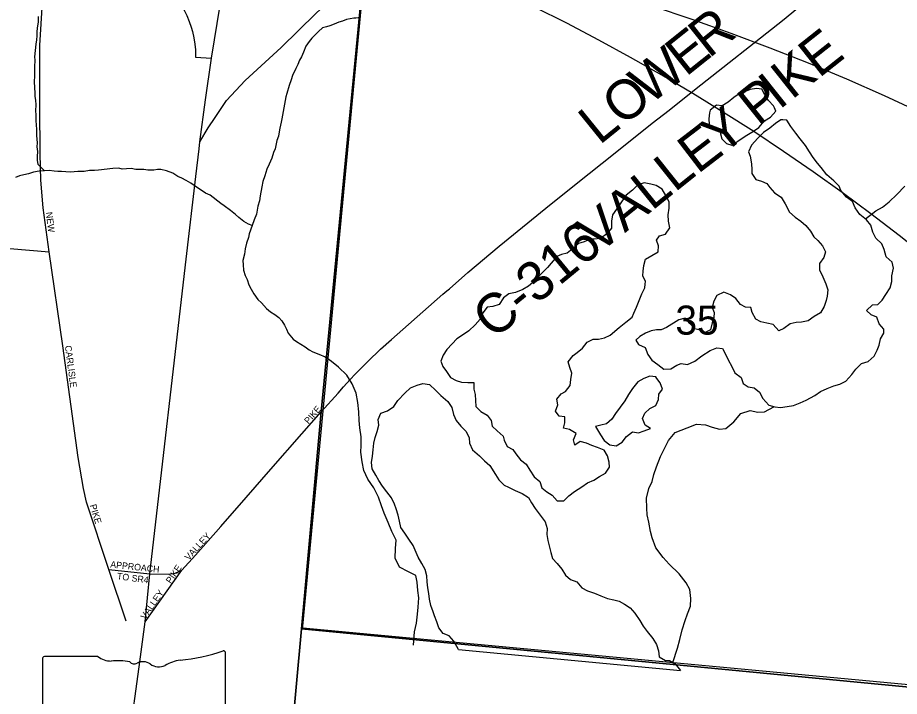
# Model space of a CAD drawing. Extents: x 0 to 680, y 0 to 440.
# Drawn here: x 132.58 to 152.47, y 237.7 to 253.01 of the extents above; entities that cross this region are included whole.
import ezdxf

# ---------------------------------------------------------------- set-up
doc = ezdxf.new("R2010")
doc.units = 0
for name, color, linetype in [('GM_X_Adjacent_County', 7, 'Continuous'), ('GM_X_City_Street', 7, 'Continuous'), ('GM_X_City_Street_Text', 7, 'Continuous'), ('GM_X_County', 7, 'Continuous'), ('GM_X_County_Road', 7, 'Continuous'), ('GM_X_County_Road_Text', 7, 'Continuous'), ('GM_X_Interchange_Ramps', 7, 'Continuous'), ('GM_X_Minor_Lake', 7, 'Continuous'), ('GM_X_Minor_River', 7, 'Continuous'), ('GM_X_Section', 7, 'Continuous'), ('GM_X_Section_Text', 7, 'Continuous'), ('GM_X_State_Route', 7, 'Continuous'), ('GM_X_State_Shield', 7, 'Continuous'), ('GM_X_Township', 7, 'Continuous'), ('SH_Text', 7, 'Continuous')]:
    doc.layers.add(name, color=color, linetype=linetype)

msp = doc.modelspace()

# ---------------------------------------------------------------- linework, layer by layer
at = {"layer": 'GM_X_Adjacent_County'}
for points in [[(147.293, 330.96), (144.577, 302.142), (144.51, 301.336), (143.553, 290.485), (143.529, 290.136), (141.787, 270.726), (141.629, 267.688), (140.594, 256.41), (140.493, 255.146), (140.47, 254.902), (140.455, 254.776), (140.389, 254.084), (139.425, 244.118), (138.983, 239.223), (153.32, 237.849), (163.933, 236.734), (186.866, 234.57), (188.472, 234.42), (188.705, 234.396), (189.027, 234.365), (189.199, 234.349), (192.391, 234.048), (194.54, 233.845), (222.573, 231.206)], [(126.921, 224.521), (132.763, 223.977), (133.372, 223.921), (137.541, 223.533), (138.264, 231.413), (138.983, 239.223), (139.425, 244.118), (140.389, 254.084), (140.455, 254.776), (140.47, 254.902), (140.493, 255.146), (140.594, 256.41), (141.629, 267.688), (141.787, 270.726), (129.421, 271.905)], [(222.573, 231.206), (194.54, 233.845), (192.391, 234.048), (189.199, 234.349), (189.027, 234.365), (188.705, 234.396), (188.472, 234.42), (186.866, 234.57), (163.933, 236.734), (153.32, 237.849), (138.983, 239.223), (138.264, 231.413), (137.541, 223.533), (133.372, 223.921), (132.763, 223.977), (126.921, 224.521)], [(222.573, 231.206), (194.54, 233.845), (192.391, 234.048), (189.199, 234.349), (189.027, 234.365), (188.705, 234.396), (188.472, 234.42), (186.866, 234.57), (163.933, 236.734), (153.32, 237.849), (138.983, 239.223), (138.264, 231.413), (137.541, 223.533), (133.372, 223.921), (132.763, 223.977), (126.921, 224.521)]]:
    msp.add_lwpolyline(points, dxfattribs=at)
at = {"layer": 'GM_X_City_Street'}
for points in [[(135.029, 239.397), (134.633, 240.564), (134.131, 242.079), (134.064, 242.385), (133.946, 243.087), (133.597, 245.607), (133.286, 247.727), (133.155, 248.722), (133.104, 249.347), (133.085, 249.937), (133.078, 251.002), (133.079, 252.381), (133.136, 253.361), (133.216, 254.822)], [(132.403, 247.801), (133.286, 247.727)], [(135.562, 240.462), (135.974, 240.454), (136.134, 240.477), (136.281, 240.544), (136.589, 240.881), (137.158, 241.532), (137.735, 242.186), (138.288, 242.827), (138.99, 243.62), (139.425, 244.118)], [(134.633, 240.564), (135.562, 240.462)], [(135.451, 239.38), (136.281, 240.544)]]:
    msp.add_lwpolyline(points, dxfattribs=at)
at = {"layer": 'GM_X_County'}
for points in [[(147.293, 330.96), (144.577, 302.142), (144.51, 301.336), (143.553, 290.485), (143.529, 290.136), (141.787, 270.726), (141.629, 267.688), (140.594, 256.41), (140.493, 255.146), (140.47, 254.902), (140.455, 254.776), (140.389, 254.084), (139.425, 244.118), (138.983, 239.223), (153.32, 237.849), (163.933, 236.734), (186.866, 234.57), (188.472, 234.42), (188.705, 234.396), (189.027, 234.365), (189.199, 234.349), (192.391, 234.048), (194.54, 233.845), (222.573, 231.206)], [(126.921, 224.521), (132.763, 223.977), (133.372, 223.921), (137.541, 223.533), (138.264, 231.413), (138.983, 239.223), (139.425, 244.118), (140.389, 254.084), (140.455, 254.776), (140.47, 254.902), (140.493, 255.146), (140.594, 256.41), (141.629, 267.688), (141.787, 270.726), (129.421, 271.905)]]:
    msp.add_lwpolyline(points, dxfattribs=at)
at = {"layer": 'GM_X_County_Road'}
for points in [[(142.26, 246.846), (142.317, 246.896), (142.73, 247.259), (143.436, 247.856), (144.495, 248.715), (145.217, 249.292), (146.017, 249.928), (146.892, 250.627), (147.273, 250.925), (147.885, 251.41), (149.831, 252.95), (150.171, 253.224), (150.648, 253.604)], [(142.171, 246.769), (142.26, 246.846)], [(139.425, 244.118), (139.806, 244.542), (139.928, 244.681), (140.081, 244.848), (140.192, 244.967), (140.474, 245.254), (140.759, 245.528), (141.007, 245.751), (141.265, 245.977), (142.171, 246.769)]]:
    msp.add_lwpolyline(points, dxfattribs=at)
at = {"layer": 'GM_X_Interchange_Ramps'}
msp.add_lwpolyline([(134.691, 255.02), (134.687, 254.932), (134.808, 254.906), (134.95, 254.855), (135.059, 254.805), (135.183, 254.737), (135.291, 254.666), (135.384, 254.595), (135.483, 254.507), (135.599, 254.383), (135.705, 254.25), (135.868, 254.001), (136.334, 253.181), (136.392, 253.06), (136.449, 252.921), (136.491, 252.798), (136.52, 252.698), (136.553, 252.552), (136.575, 252.415), (136.589, 252.281), (136.592, 252.119), (136.952, 252.093)], dxfattribs=at)
at = {"layer": 'GM_X_Minor_Lake'}
msp.add_line((142.519, 238.755), (147.529, 238.282), dxfattribs=at)
for points in [[(149.648, 250.973), (149.627, 251.024), (149.516, 251.138), (149.435, 251.27), (149.365, 251.396), (149.247, 251.409), (149.104, 251.393), (149.009, 251.353), (148.872, 251.308), (148.734, 251.209), (148.602, 251.103), (148.47, 251.022), (148.34, 251.036), (148.196, 250.925)], [(148.196, 250.925), (148.183, 250.86), (148.169, 250.729), (148.179, 250.599), (148.303, 250.549), (148.415, 250.488), (148.431, 250.393), (148.465, 250.274), (148.57, 250.171), (148.689, 250.134), (148.82, 250.221), (148.988, 250.338), (149.174, 250.448), (149.294, 250.535), (149.426, 250.682), (149.558, 250.763), (149.679, 250.898), (149.648, 250.973)], [(146.519, 245.733), (146.583, 245.637), (146.73, 245.57), (146.793, 245.415), (146.88, 245.283), (147.015, 245.186), (147.156, 245.083), (147.311, 245.086), (147.448, 245.174), (147.544, 245.208), (147.686, 245.188), (147.853, 245.263), (148.009, 245.38), (148.195, 245.502), (148.35, 245.565), (148.48, 245.545), (148.55, 245.402), (148.613, 245.276), (148.677, 245.156), (148.757, 245.001), (148.898, 244.892), (148.944, 244.755), (149.056, 244.682), (149.192, 244.662), (149.309, 244.559), (149.384, 244.422), (149.524, 244.265), (149.66, 244.228), (149.785, 244.214), (149.934, 244.242), (150.076, 244.263), (150.231, 244.321), (150.363, 244.384), (150.56, 244.488), (150.686, 244.576), (150.835, 244.645), (150.985, 244.708), (151.122, 244.742), (151.259, 244.811), (151.392, 244.958), (151.483, 245.081), (151.609, 245.21), (151.764, 245.25), (151.896, 245.372), (151.963, 245.508), (152.007, 245.62), (152.044, 245.762), (152.117, 245.892), (152.119, 245.981), (152.008, 246.102), (151.956, 246.251), (151.827, 246.306), (151.721, 246.403), (151.859, 246.531), (151.984, 246.541), (152.075, 246.635), (152.16, 246.765), (152.257, 246.912), (152.294, 247.06), (152.296, 247.185), (152.334, 247.356), (152.301, 247.493), (152.172, 247.614), (152.121, 247.781), (152.069, 247.907), (151.935, 248.039), (151.871, 248.171), (151.82, 248.326), (151.727, 248.452), (151.574, 248.573), (151.47, 248.723), (151.406, 248.866), (151.277, 248.963), (151.149, 249.113), (151.109, 249.209), (150.986, 249.33), (150.833, 249.468), (150.699, 249.631), (150.623, 249.727), (150.518, 249.859), (150.437, 249.985), (150.35, 250.128), (150.228, 250.279), (150.129, 250.405), (150.018, 250.555), (149.925, 250.699), (149.84, 250.704)], [(149.84, 250.704), (149.795, 250.707), (149.669, 250.619), (149.543, 250.52), (149.399, 250.421), (149.272, 250.292), (149.128, 250.134), (149.066, 249.98), (149.1, 249.885), (149.134, 249.712), (149.138, 249.587), (149.136, 249.492), (149.229, 249.36), (149.354, 249.323), (149.477, 249.268), (149.541, 249.178)], [(146.712, 249.283), (146.569, 249.237), (146.443, 249.12), (146.304, 249.003), (146.196, 248.856), (146.086, 248.692), (145.995, 248.562), (145.97, 248.42), (145.973, 248.26), (145.871, 248.13), (145.727, 248.031), (145.584, 248.016), (145.495, 248.017), (145.358, 247.953), (145.227, 247.914), (145.088, 247.791), (144.974, 247.697), (144.843, 247.67), (144.742, 247.624), (144.615, 247.471), (144.53, 247.377), (144.368, 247.213), (144.253, 247.078), (144.097, 246.956), (143.971, 246.88), (143.81, 246.811), (143.655, 246.778), (143.535, 246.69), (143.438, 246.543), (143.295, 246.498), (143.17, 246.476), (143.068, 246.352), (143.012, 246.211), (142.898, 246.082), (142.753, 245.947), (142.615, 245.848), (142.484, 245.767), (142.381, 245.649), (142.261, 245.526), (142.176, 245.397), (142.12, 245.261), (142.172, 245.141)], [(146.734, 247.001), (146.739, 247.055), (146.682, 247.186), (146.684, 247.293), (146.703, 247.418), (146.741, 247.56), (146.884, 247.647), (147.022, 247.728), (147.03, 247.864), (146.99, 247.99), (147.057, 248.09), (147.194, 248.129), (147.285, 248.271), (147.258, 248.42), (147.254, 248.562), (147.274, 248.71), (147.27, 248.859), (147.2, 248.997), (147.119, 249.14), (146.978, 249.226), (146.86, 249.257), (146.712, 249.283)], [(149.541, 249.178), (149.646, 249.057), (149.799, 248.96), (149.892, 248.81), (149.99, 248.625), (150.119, 248.51), (150.243, 248.419), (150.354, 248.323), (150.465, 248.19), (150.534, 248.065), (150.628, 247.986), (150.733, 247.866), (150.797, 247.728), (150.759, 247.598), (150.662, 247.463), (150.666, 247.32), (150.741, 247.165), (150.81, 247.009), (150.855, 246.872), (150.841, 246.724), (150.816, 246.629), (150.767, 246.493), (150.688, 246.352), (150.544, 246.265), (150.412, 246.171), (150.257, 246.138), (150.139, 246.134), (150.002, 246.1), (149.858, 246.001), (149.744, 245.943), (149.616, 246.088), (149.48, 246.119), (149.344, 246.145), (149.226, 246.212), (149.145, 246.356), (149.117, 246.475), (148.998, 246.482), (148.886, 246.537), (148.776, 246.676), (148.658, 246.76), (148.505, 246.816), (148.349, 246.741), (148.282, 246.617), (148.244, 246.475), (148.29, 246.362), (148.283, 246.249), (148.245, 246.125), (148.207, 245.965), (148.088, 245.907), (147.97, 245.962), (147.852, 245.988), (147.741, 246.108), (147.636, 246.228), (147.493, 246.195), (147.217, 246.02), (147.092, 245.969), (146.991, 245.97), (146.866, 245.942), (146.741, 245.896), (146.609, 245.821), (146.519, 245.733)], [(142.172, 245.141), (142.253, 245.027), (142.341, 244.89), (142.47, 244.822), (142.588, 244.791), (142.731, 244.777), (142.867, 244.781), (142.865, 244.633), (142.899, 244.507), (142.903, 244.377), (142.913, 244.24), (143.024, 244.125), (143.165, 244.04), (143.258, 243.92), (143.28, 243.795), (143.397, 243.686), (143.532, 243.572), (143.555, 243.476), (143.618, 243.339), (143.747, 243.266), (143.817, 243.17), (143.922, 243.032), (144.045, 242.941), (144.132, 242.803), (144.225, 242.653), (144.354, 242.55), (144.4, 242.407), (144.511, 242.316), (144.635, 242.237), (144.746, 242.111), (144.894, 242.109), (145.014, 242.22), (145.14, 242.319), (145.302, 242.424), (145.434, 242.517), (145.571, 242.58), (145.703, 242.662), (145.835, 242.731), (145.926, 242.867), (145.921, 242.985), (145.882, 243.129), (145.807, 243.254), (145.659, 243.316), (145.529, 243.359), (145.411, 243.414), (145.269, 243.446), (145.144, 243.365), (145.116, 243.484), (145.177, 243.626), (145.024, 243.717), (144.888, 243.748), (144.919, 243.873), (144.921, 244.003), (144.791, 244.023), (144.709, 244.131), (144.765, 244.279), (144.737, 244.404), (144.84, 244.521), (144.935, 244.579), (145.044, 244.715), (145.052, 244.845), (145.078, 244.987), (145.032, 245.119), (144.998, 245.244), (145.107, 245.391), (145.197, 245.455), (145.317, 245.554), (145.426, 245.689), (145.558, 245.759), (145.682, 245.757), (145.813, 245.791), (145.945, 245.848), (146.149, 246.018), (146.299, 246.14), (146.437, 246.251), (146.474, 246.346), (146.535, 246.481), (146.597, 246.629), (146.658, 246.783), (146.726, 246.912), (146.734, 247.001)], [(146.999, 244.872), (146.976, 244.907), (146.839, 244.921), (146.702, 244.869), (146.565, 244.794), (146.45, 244.641), (146.359, 244.506), (146.274, 244.365), (146.171, 244.223), (146.062, 244.082), (145.977, 243.953), (145.863, 243.848), (145.732, 243.82), (145.612, 243.786)], [(145.612, 243.786), (145.723, 243.6), (145.804, 243.468), (145.939, 243.371), (146.075, 243.351), (146.213, 243.433), (146.315, 243.562), (146.448, 243.667), (146.584, 243.641), (146.709, 243.687), (146.852, 243.744), (146.735, 243.817), (146.671, 243.967), (146.727, 244.085), (146.841, 244.196), (146.972, 244.26), (147.034, 244.395), (147.041, 244.514), (147.12, 244.632), (147.069, 244.769), (146.999, 244.872)], [(142.519, 238.755), (142.415, 238.942), (142.31, 239.068), (142.175, 239.118), (142.081, 239.244), (142.03, 239.381), (141.979, 239.513), (141.95, 239.608), (141.899, 239.752), (141.865, 239.889), (141.849, 240.02), (141.833, 240.144), (141.817, 240.281), (141.808, 240.418), (141.768, 240.561), (141.693, 240.693), (141.612, 240.843), (141.497, 241.106), (141.398, 241.244), (141.311, 241.382), (141.224, 241.508), (141.19, 241.651), (141.163, 241.788), (141.117, 241.931), (141.077, 242.038), (141.008, 242.176), (140.909, 242.314), (140.81, 242.44), (140.723, 242.566), (140.659, 242.686), (140.572, 242.83), (140.562, 242.972), (140.582, 243.121), (140.596, 243.257), (140.61, 243.411), (140.642, 243.542), (140.685, 243.678), (140.723, 243.814), (140.713, 243.945), (140.768, 244.086), (140.917, 244.144), (141.061, 244.242), (141.152, 244.372), (141.309, 244.536), (141.441, 244.659), (141.59, 244.722), (141.721, 244.756), (141.869, 244.736), (142.01, 244.603), (142.127, 244.489), (142.279, 244.35), (142.372, 244.212), (142.412, 244.057), (142.469, 243.925), (142.574, 243.793), (142.697, 243.673), (142.76, 243.535), (142.77, 243.41), (142.839, 243.261), (142.998, 243.128), (143.109, 243.013), (143.226, 242.911), (143.354, 242.707), (143.435, 242.587), (143.552, 242.467), (143.646, 242.418), (143.8, 242.344), (143.959, 242.277), (144.1, 242.185), (144.169, 242.066), (144.251, 241.934), (144.361, 241.784), (144.478, 241.634), (144.523, 241.484), (144.515, 241.354), (144.537, 241.217), (144.576, 241.068), (144.604, 240.943), (144.644, 240.811), (144.749, 240.697), (144.854, 240.565), (144.935, 240.433), (145.047, 240.337), (145.188, 240.281), (145.305, 240.149), (145.429, 240.082), (145.588, 240.026), (145.73, 239.964), (145.883, 239.909), (146.025, 239.877), (146.149, 239.846), (146.267, 239.779), (146.391, 239.7), (146.502, 239.573), (146.612, 239.411), (146.687, 239.286), (146.781, 239.16), (146.903, 239.003), (146.99, 238.866), (147.035, 238.728), (147.051, 238.591)], [(147.051, 238.591), (147.193, 238.506), (147.282, 238.505), (147.411, 238.432), (147.529, 238.282)]]:
    msp.add_lwpolyline(points, dxfattribs=at)
at = {"layer": 'GM_X_Minor_River'}
for points in [[(133.183, 249.553), (133.041, 249.696), (133.029, 249.797), (133.029, 249.881), (133.035, 249.988), (133.017, 250.095), (133.023, 250.19), (133.011, 250.35), (133.011, 250.499), (133.005, 250.576), (132.993, 250.701), (132.999, 250.826), (132.987, 250.903), (132.993, 251.052), (132.987, 251.141), (132.975, 251.236), (132.975, 251.331), (132.969, 251.409), (132.957, 251.587), (132.969, 251.676), (132.969, 251.759), (132.963, 251.902), (132.975, 252.051), (132.969, 252.128), (132.993, 252.413), (133.011, 252.508), (133.017, 252.604), (133.017, 252.687), (133.022, 252.77), (133.046, 252.913), (133.052, 253.037)], [(140.258, 253.01), (140.204, 253), (140.163, 252.996), (139.992, 252.969), (139.909, 252.934), (139.82, 252.91), (139.718, 252.862), (139.623, 252.827), (139.546, 252.803), (139.456, 252.779), (139.361, 252.696), (139.212, 252.547), (139.153, 252.47), (139.082, 252.369), (139.022, 252.232), (138.98, 252.125), (138.939, 252.048), (138.897, 251.953), (138.855, 251.864), (138.778, 251.703), (138.748, 251.608), (138.701, 251.483), (138.653, 251.299), (138.629, 251.222), (138.611, 251.144), (138.534, 250.728), (138.522, 250.651), (138.492, 250.514), (138.475, 250.431), (138.463, 250.336), (138.427, 250.241), (138.385, 250.051), (138.35, 249.967), (138.308, 249.837), (138.249, 249.706), (138.195, 249.593), (138.153, 249.444), (138.106, 249.314), (138.088, 249.195), (138.046, 248.993), (138.034, 248.88), (137.999, 248.761), (137.963, 248.576), (137.915, 248.452), (137.868, 248.321), (137.802, 248.131), (137.784, 248.053), (137.737, 247.922), (137.713, 247.798), (137.695, 247.673), (137.659, 247.53), (137.665, 247.435), (137.671, 247.316), (137.713, 247.197), (137.755, 247.102), (137.796, 246.983), (137.844, 246.888), (137.904, 246.781), (137.993, 246.65), (138.076, 246.579), (138.189, 246.448), (138.285, 246.371), (138.38, 246.311), (138.469, 246.246), (138.535, 246.168), (138.6, 246.073), (138.642, 245.984), (138.683, 245.895), (138.79, 245.758), (138.868, 245.705), (138.963, 245.645), (139.064, 245.586), (139.154, 245.52)], [(137.868, 248.321), (137.784, 248.351), (137.677, 248.41), (137.57, 248.499), (137.493, 248.571), (137.38, 248.66), (137.237, 248.767), (137.159, 248.82), (136.921, 249.005), (136.814, 249.052), (136.558, 249.225), (136.481, 249.273), (136.38, 249.338), (136.278, 249.386), (136.189, 249.427), (136.082, 249.499), (135.933, 249.552), (135.808, 249.582), (135.731, 249.582), (135.648, 249.57), (135.511, 249.57), (135.427, 249.582), (135.344, 249.582), (135.243, 249.588), (135.136, 249.606), (135.035, 249.6), (134.939, 249.594), (134.862, 249.618), (134.725, 249.606), (134.404, 249.571), (134.314, 249.559), (134.195, 249.559), (134.076, 249.541), (133.933, 249.541), (133.85, 249.529), (133.761, 249.523), (133.57, 249.541), (133.481, 249.541), (133.404, 249.547), (133.291, 249.565), (133.183, 249.553), (133.064, 249.548), (132.933, 249.524), (132.82, 249.488), (132.719, 249.465), (132.618, 249.441), (132.529, 249.405)], [(151.704, 248.47), (151.937, 248.651), (152.087, 248.732), (152.237, 248.855), (152.412, 249.024), (152.586, 249.206)], [(139.154, 245.52), (139.237, 245.473), (139.374, 245.419), (139.517, 245.36), (139.553, 245.327)], [(141.504, 238.851), (141.528, 239.157), (141.573, 239.352), (141.599, 239.554), (141.613, 239.708), (141.628, 239.922), (141.601, 240.088), (141.586, 240.273), (141.558, 240.422), (141.393, 240.507), (141.193, 240.617), (141.095, 240.82), (141.098, 241.034), (141.119, 241.224), (141.015, 241.421), (140.935, 241.619), (140.843, 241.834), (140.786, 241.995), (140.717, 242.192), (140.613, 242.401), (140.48, 242.599), (140.388, 242.791), (140.349, 242.987), (140.322, 243.208), (140.33, 243.356), (140.327, 243.552), (140.295, 243.76), (140.285, 243.921), (140.276, 244.117), (140.249, 244.331), (140.211, 244.54), (140.125, 244.749), (140.003, 244.947), (139.816, 245.128), (139.657, 245.255), (139.552, 245.327)], [(147.358, 238.462), (147.458, 238.788), (147.514, 238.983), (147.57, 239.202), (147.633, 239.409), (147.688, 239.563), (147.756, 239.734), (147.765, 239.906), (147.738, 240.108), (147.657, 240.258), (147.499, 240.462), (147.277, 240.679), (147.137, 240.83), (146.974, 241.052), (146.888, 241.273), (146.849, 241.422), (146.816, 241.63), (146.777, 241.797), (146.767, 241.946), (146.764, 242.172), (146.815, 242.385), (146.888, 242.544), (146.926, 242.704), (146.988, 242.875), (147.081, 243.112), (147.16, 243.277), (147.258, 243.471), (147.409, 243.648), (147.677, 243.757), (147.892, 243.843), (148.094, 243.828), (148.247, 243.772), (148.407, 243.729), (148.555, 243.744), (148.736, 243.89), (148.893, 244.078), (149.101, 244.146), (149.273, 244.114), (149.427, 244.118), (149.637, 244.234)]]:
    msp.add_lwpolyline(points, dxfattribs=at)
at = {"layer": 'GM_X_Section'}
msp.add_lwpolyline([(156.776, 253.584), (155.406, 237.703), (139.01, 239.24), (139.014, 239.28), (140.492, 254.966)], close=True, dxfattribs=at)
at = {"layer": 'GM_X_State_Route'}
for points in [[(136.687, 250.208), (136.817, 251.16), (136.952, 252.093), (137.277, 254.083), (137.317, 254.391), (137.383, 254.905), (137.416, 255.165)], [(137.035, 250.761), (137.292, 251.139), (137.71, 251.596), (138.52, 252.337), (139.305, 253.102), (140.074, 253.826), (140.263, 253.98)], [(136.687, 250.208), (136.877, 250.528), (137.035, 250.761)], [(136.669, 250.052), (136.687, 250.208)], [(136.597, 249.429), (136.669, 250.052)], [(136.381, 247.559), (136.597, 249.429)], [(135.317, 238.366), (135.451, 239.38), (135.562, 240.462), (136.381, 247.559)], [(134.763, 234.188), (134.781, 234.323), (135.104, 236.769), (135.317, 238.366)]]:
    msp.add_lwpolyline(points, dxfattribs=at)
at = {"layer": 'GM_X_State_Shield'}
for p, q in [((137.268, 237.036), (137.268, 238.674)), ((133.141, 238.543), (133.141, 235.41)), ((134.39, 238.597), (133.181, 238.597))]:
    msp.add_line(p, q, dxfattribs=at)
for centre, radius, start, end in [((135.798, 242.868), 4.377, 275.8445, 288.9065), ((137.222, 238.681), 0.0459, 351.8621, 97.738), ((133.188, 238.55), 0.0478, 98.1301, 188.1301), ((134.678, 238.96), 0.464, 231.6195, 271.1119), ((134.832, 236.838), 1.665, 80.4867, 94.9883), ((135.21, 238.566), 0.134, 219.7921, 297.1024), ((135.406, 238.204), 0.278, 54.4667, 119.1411), ((136.356, 237.64), 0.881, 97.3462, 120.7689), ((135.765, 238.7), 0.335, 233.8562, 294.8282)]:
    msp.add_arc(centre, radius, start, end, dxfattribs=at)
at = {"layer": 'GM_X_Township'}
msp.add_lwpolyline([(141.629, 267.688), (140.594, 256.41), (140.493, 255.146), (140.47, 254.902), (140.455, 254.776), (140.389, 254.084), (139.425, 244.118), (138.983, 239.223), (153.32, 237.849)], dxfattribs=at)
at = {"layer": 'SH_Text'}
for centre, radius, start, end in [((123.388, 210.84), 47.257, 6.1778, 68.8095), ((131.078, 204.562), 51.209, 12.8217, 79.4318)]:
    msp.add_arc(centre, radius, start, end, dxfattribs=at)

# ---------------------------------------------------------------- texts
at = {"layer": 'GM_X_City_Street_Text'}
for s, rotation, p in [('NEW', 277.1275, (133.213, 248.618)), ('CARLISLE', 277.4946, (133.643, 245.605)), ('PIKE', 48.9888, (139.138, 243.832)), ('PIKE', 286.6979, (134.203, 242.009)), ('VALLEY', 47.7917, (136.439, 240.754)), ('APPROACH', 353.8304, (134.662, 240.607)), ('PIKE', 55.7886, (136.032, 240.229)), ('TO SR4', 352.5682, (134.812, 240.341)), ('VALLEY', 55.1783, (135.458, 239.421))]:
    msp.add_text(s, height=0.1482, rotation=rotation, dxfattribs=at).set_placement(p)
at = {"layer": 'GM_X_County_Road_Text'}
for s, height, rotation, p in [('R', 0.889, 38.5547, (148.169, 252.078)), ('E', 0.889, 38.5561, (147.649, 251.663)), ('E', 0.889, 38.3713, (150.65, 251.632)), ('W', 0.889, 37.9019, (146.827, 251.024)), ('K', 0.889, 38.5506, (150.038, 251.145)), ('O', 0.889, 38.3563, (146.215, 250.539)), ('P', 0.889, 38.5621, (149.283, 250.543)), ('I', 0.889, 38.5617, (149.753, 250.917)), ('Y', 0.889, 38.4642, (148.455, 249.884)), ('L', 0.889, 39.0222, (145.7, 250.122)), ('E', 0.889, 37.5089, (147.915, 249.469)), ('L', 0.889, 38.5818, (147.398, 249.057)), ('L', 0.889, 38.9356, (146.882, 248.64)), ('A', 0.889, 39.0145, (146.274, 248.147)), ('V', 0.889, 39.0313, (145.666, 247.655)), ('C-316', 0.8894, 39.459, (143.312, 245.73))]:
    msp.add_text(s, height=height, rotation=rotation, dxfattribs=at).set_placement(p)
at = {"layer": 'GM_X_Section_Text'}
msp.add_text('35', height=0.6552, rotation=0, dxfattribs=at).set_placement((147.414, 245.86))

doc.saveas('drawing.dxf')
